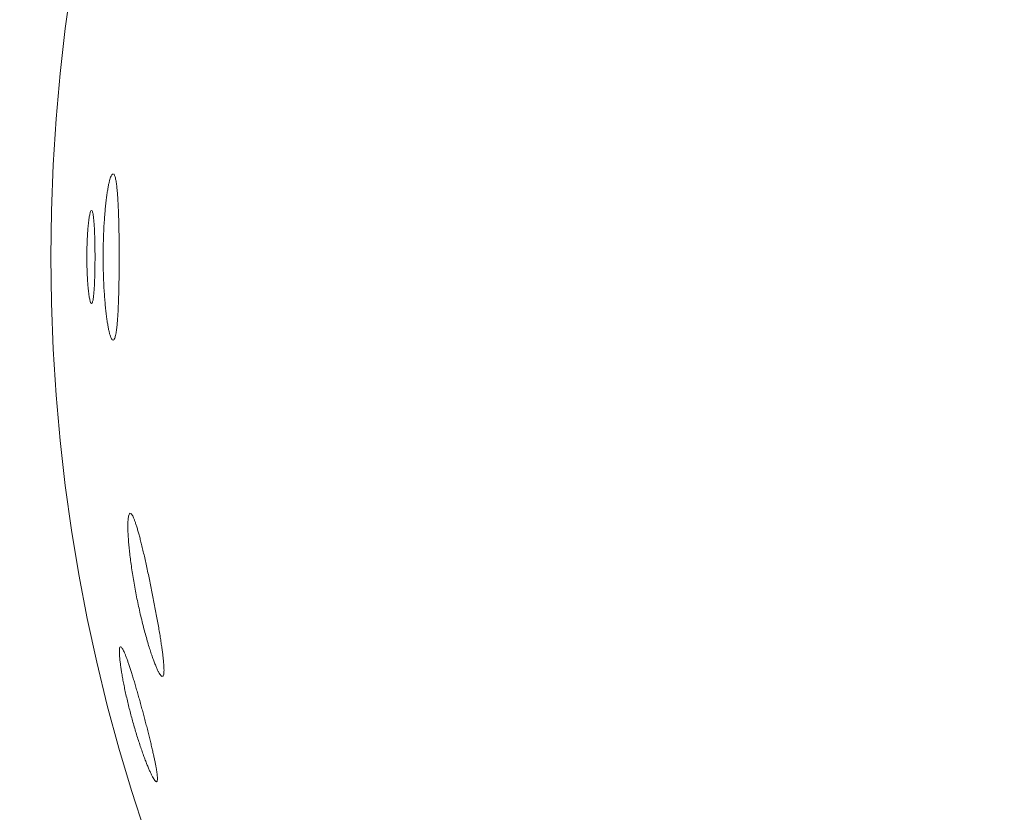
# Model space of a CAD drawing. Header units: inches. Extents: x 382808 to 408593, y -18409 to -9482.
# Tile 324 of 438: x 405142.8 to 405144.28, y -17218.38 to -17217.19. Entities that reach past the tile are written whole.
import ezdxf

# ---------------------------------------------------------------- set-up
doc = ezdxf.new("R2010")
doc.units = ezdxf.units.IN
doc.header["$LTSCALE"] = 2
doc.header["$MEASUREMENT"] = 0
doc.layers.add('!!!LOZAMET_Nr_pióra__9', color=220, linetype='CONTINUOUS', lineweight=0)

msp = doc.modelspace()

# ---------------------------------------------------------------- linework, layer by layer
at = {"layer": '!!!LOZAMET_Nr_pióra__9', "color": 7, "linetype": 'Continuous', "lineweight": 0}
for p, q in [((405142.9389, -17217.4258), (405142.9383, -17217.4275)), ((405142.9395, -17217.4244), (405142.9389, -17217.4258)), ((405142.9401, -17217.4231), (405142.9395, -17217.4244)), ((405142.9407, -17217.4222), (405142.9401, -17217.4231)), ((405142.9415, -17217.4212), (405142.9407, -17217.4222)), ((405142.9426, -17217.4207), (405142.9415, -17217.4212)), ((405142.9441, -17217.4219), (405142.9435, -17217.4211)), ((405142.9448, -17217.4231), (405142.9441, -17217.4219)), ((405142.9452, -17217.4242), (405142.9448, -17217.4231)), ((405142.9456, -17217.4255), (405142.9452, -17217.4242)), ((405142.946, -17217.4269), (405142.9456, -17217.4255)), ((405142.9354, -17217.4399), (405142.9351, -17217.4414)), ((405142.9356, -17217.4384), (405142.9354, -17217.4399)), ((405142.9359, -17217.4369), (405142.9356, -17217.4384)), ((405142.9362, -17217.4355), (405142.9359, -17217.4369)), ((405142.9365, -17217.4342), (405142.9362, -17217.4355)), ((405142.9368, -17217.4329), (405142.9365, -17217.4342)), ((405142.9371, -17217.4317), (405142.9368, -17217.4329)), ((405142.9374, -17217.4306), (405142.9371, -17217.4317)), ((405142.9377, -17217.4295), (405142.9374, -17217.4306)), ((405142.9383, -17217.4275), (405142.9377, -17217.4295)), ((405142.9464, -17217.4286), (405142.946, -17217.4269)), ((405142.9468, -17217.4304), (405142.9464, -17217.4286)), ((405142.947, -17217.4315), (405142.9468, -17217.4304)), ((405142.9471, -17217.4325), (405142.947, -17217.4315)), ((405142.9473, -17217.4336), (405142.9471, -17217.4325)), ((405142.9475, -17217.4348), (405142.9473, -17217.4336)), ((405142.9477, -17217.436), (405142.9475, -17217.4348)), ((405142.9478, -17217.4372), (405142.9477, -17217.436)), ((405142.948, -17217.4385), (405142.9478, -17217.4372)), ((405142.9481, -17217.4398), (405142.948, -17217.4385)), ((405142.9483, -17217.4412), (405142.9481, -17217.4398)), ((405142.9329, -17217.4555), (405142.9326, -17217.4574)), ((405142.9331, -17217.4536), (405142.9329, -17217.4555)), ((405142.9334, -17217.4517), (405142.9331, -17217.4536)), ((405142.9337, -17217.4499), (405142.9334, -17217.4517)), ((405142.9339, -17217.4481), (405142.9337, -17217.4499)), ((405142.9342, -17217.4464), (405142.9339, -17217.4481)), ((405142.9345, -17217.4447), (405142.9342, -17217.4464)), ((405142.9348, -17217.443), (405142.9345, -17217.4447)), ((405142.9351, -17217.4414), (405142.9348, -17217.443)), ((405142.9484, -17217.4426), (405142.9483, -17217.4412)), ((405142.9486, -17217.4441), (405142.9484, -17217.4426)), ((405142.9487, -17217.4456), (405142.9486, -17217.4441)), ((405142.9489, -17217.4471), (405142.9487, -17217.4456)), ((405142.949, -17217.4487), (405142.9489, -17217.4471)), ((405142.9491, -17217.4503), (405142.949, -17217.4487)), ((405142.9493, -17217.4519), (405142.9491, -17217.4503)), ((405142.9494, -17217.4536), (405142.9493, -17217.4519)), ((405142.9495, -17217.4553), (405142.9494, -17217.4536)), ((405142.9496, -17217.457), (405142.9495, -17217.4553)), ((405142.9311, -17217.4704), (405142.9309, -17217.4727)), ((405142.9314, -17217.4681), (405142.9311, -17217.4704)), ((405142.9316, -17217.4658), (405142.9314, -17217.4681)), ((405142.9319, -17217.4636), (405142.9316, -17217.4658)), ((405142.9321, -17217.4615), (405142.9319, -17217.4636)), ((405142.9324, -17217.4594), (405142.9321, -17217.4615)), ((405142.9326, -17217.4574), (405142.9324, -17217.4594)), ((405142.9497, -17217.4588), (405142.9496, -17217.457)), ((405142.9498, -17217.4606), (405142.9497, -17217.4588)), ((405142.9499, -17217.4624), (405142.9498, -17217.4606)), ((405142.95, -17217.4643), (405142.9499, -17217.4624)), ((405142.9501, -17217.4663), (405142.95, -17217.4643)), ((405142.9502, -17217.4683), (405142.9501, -17217.4663)), ((405142.9503, -17217.4703), (405142.9502, -17217.4683)), ((405142.9504, -17217.4724), (405142.9503, -17217.4703)), ((405142.9069, -17217.4855), (405142.9066, -17217.4872)), ((405142.9072, -17217.4839), (405142.9069, -17217.4855)), ((405142.9075, -17217.4824), (405142.9072, -17217.4839)), ((405142.9078, -17217.481), (405142.9075, -17217.4824)), ((405142.9081, -17217.4799), (405142.9078, -17217.481)), ((405142.9084, -17217.4788), (405142.9081, -17217.4799)), ((405142.9088, -17217.4776), (405142.9084, -17217.4788)), ((405142.9094, -17217.4764), (405142.9088, -17217.4776)), ((405142.9103, -17217.4757), (405142.9094, -17217.4764)), ((405142.9111, -17217.4764), (405142.9104, -17217.4757)), ((405142.9116, -17217.4775), (405142.9111, -17217.4764)), ((405142.9119, -17217.4786), (405142.9116, -17217.4775)), ((405142.9123, -17217.48), (405142.9119, -17217.4786)), ((405142.9125, -17217.481), (405142.9123, -17217.48)), ((405142.9127, -17217.4822), (405142.9125, -17217.481)), ((405142.9129, -17217.4835), (405142.9127, -17217.4822)), ((405142.9131, -17217.4849), (405142.9129, -17217.4835)), ((405142.9133, -17217.4864), (405142.9131, -17217.4849)), ((405142.9298, -17217.4853), (405142.9296, -17217.4879)), ((405142.93, -17217.4827), (405142.9298, -17217.4853)), ((405142.9303, -17217.4801), (405142.93, -17217.4827)), ((405142.9305, -17217.4776), (405142.9303, -17217.4801)), ((405142.9307, -17217.4752), (405142.9305, -17217.4776)), ((405142.9309, -17217.4727), (405142.9307, -17217.4752)), ((405142.9505, -17217.4746), (405142.9504, -17217.4724)), ((405142.9506, -17217.4768), (405142.9505, -17217.4746)), ((405142.9507, -17217.479), (405142.9506, -17217.4768)), ((405142.9508, -17217.4812), (405142.9507, -17217.479)), ((405142.9508, -17217.4835), (405142.9508, -17217.4812)), ((405142.9509, -17217.4859), (405142.9508, -17217.4835)), ((405142.9051, -17217.4996), (405142.905, -17217.5008)), ((405142.9053, -17217.4984), (405142.9051, -17217.4996)), ((405142.9054, -17217.4973), (405142.9053, -17217.4984)), ((405142.9055, -17217.4962), (405142.9054, -17217.4973)), ((405142.9056, -17217.4951), (405142.9055, -17217.4962)), ((405142.9057, -17217.494), (405142.9056, -17217.4951)), ((405142.9058, -17217.493), (405142.9057, -17217.494)), ((405142.906, -17217.492), (405142.9058, -17217.493)), ((405142.9061, -17217.491), (405142.906, -17217.492)), ((405142.9064, -17217.489), (405142.9061, -17217.491)), ((405142.9066, -17217.4872), (405142.9064, -17217.489)), ((405142.9134, -17217.488), (405142.9133, -17217.4864)), ((405142.9136, -17217.4897), (405142.9134, -17217.488)), ((405142.9138, -17217.4915), (405142.9136, -17217.4897)), ((405142.9139, -17217.4933), (405142.9138, -17217.4915)), ((405142.9141, -17217.4952), (405142.9139, -17217.4933)), ((405142.9142, -17217.4972), (405142.9141, -17217.4952)), ((405142.9143, -17217.4982), (405142.9142, -17217.4972)), ((405142.9143, -17217.4992), (405142.9143, -17217.4982)), ((405142.9144, -17217.5003), (405142.9143, -17217.4992)), ((405142.9145, -17217.5014), (405142.9144, -17217.5003)), ((405142.9289, -17217.4989), (405142.9288, -17217.5017)), ((405142.9291, -17217.4961), (405142.9289, -17217.4989)), ((405142.9293, -17217.4933), (405142.9291, -17217.4961)), ((405142.9295, -17217.4906), (405142.9293, -17217.4933)), ((405142.9296, -17217.4879), (405142.9295, -17217.4906)), ((405142.951, -17217.4882), (405142.9509, -17217.4859)), ((405142.951, -17217.4906), (405142.951, -17217.4882)), ((405142.9511, -17217.4931), (405142.951, -17217.4906)), ((405142.9512, -17217.4956), (405142.9511, -17217.4931)), ((405142.9512, -17217.4981), (405142.9512, -17217.4956)), ((405142.9513, -17217.5006), (405142.9512, -17217.4981)), ((405142.9041, -17217.5144), (405142.904, -17217.5159)), ((405142.9042, -17217.5115), (405142.9041, -17217.5129)), ((405142.9041, -17217.5129), (405142.9041, -17217.5144)), ((405142.9043, -17217.5101), (405142.9042, -17217.5115)), ((405142.9044, -17217.5087), (405142.9043, -17217.5101)), ((405142.9045, -17217.5073), (405142.9044, -17217.5087)), ((405142.9046, -17217.506), (405142.9045, -17217.5073)), ((405142.9047, -17217.5046), (405142.9046, -17217.506)), ((405142.9048, -17217.5033), (405142.9047, -17217.5046)), ((405142.9049, -17217.5021), (405142.9048, -17217.5033)), ((405142.905, -17217.5008), (405142.9049, -17217.5021)), ((405142.9145, -17217.5025), (405142.9145, -17217.5014)), ((405142.9146, -17217.5036), (405142.9145, -17217.5025)), ((405142.9146, -17217.5048), (405142.9146, -17217.5036)), ((405142.9147, -17217.506), (405142.9146, -17217.5048)), ((405142.9147, -17217.5072), (405142.9147, -17217.506)), ((405142.9148, -17217.5084), (405142.9147, -17217.5072)), ((405142.9148, -17217.5097), (405142.9148, -17217.5084)), ((405142.9149, -17217.5109), (405142.9148, -17217.5097)), ((405142.9149, -17217.5122), (405142.9149, -17217.5109)), ((405142.915, -17217.5135), (405142.9149, -17217.5122)), ((405142.915, -17217.5148), (405142.915, -17217.5135)), ((405142.9151, -17217.5161), (405142.915, -17217.5148)), ((405142.9283, -17217.5133), (405142.9282, -17217.5162)), ((405142.9284, -17217.5104), (405142.9283, -17217.5133)), ((405142.9285, -17217.5075), (405142.9284, -17217.5104)), ((405142.9287, -17217.5046), (405142.9285, -17217.5075)), ((405142.9288, -17217.5017), (405142.9287, -17217.5046)), ((405142.9513, -17217.5031), (405142.9513, -17217.5006)), ((405142.9514, -17217.5057), (405142.9513, -17217.5031)), ((405142.9514, -17217.5083), (405142.9514, -17217.5057)), ((405142.9515, -17217.5109), (405142.9514, -17217.5083)), ((405142.9515, -17217.5135), (405142.9515, -17217.5109)), ((405142.9515, -17217.5162), (405142.9515, -17217.5135)), ((405142.9035, -17217.5283), (405142.9034, -17217.5299)), ((405142.9034, -17217.5299), (405142.9034, -17217.5315)), ((405142.9036, -17217.5251), (405142.9035, -17217.5267)), ((405142.9035, -17217.5267), (405142.9035, -17217.5283)), ((405142.9037, -17217.522), (405142.9036, -17217.5235)), ((405142.9036, -17217.5235), (405142.9036, -17217.5251)), ((405142.9038, -17217.5204), (405142.9037, -17217.522)), ((405142.9039, -17217.5174), (405142.9038, -17217.5189)), ((405142.9038, -17217.5189), (405142.9038, -17217.5204)), ((405142.904, -17217.5159), (405142.9039, -17217.5174)), ((405142.9151, -17217.5175), (405142.9151, -17217.5161)), ((405142.9151, -17217.5188), (405142.9151, -17217.5175)), ((405142.9152, -17217.5202), (405142.9151, -17217.5188)), ((405142.9152, -17217.5216), (405142.9152, -17217.5202)), ((405142.9152, -17217.523), (405142.9152, -17217.5216)), ((405142.9153, -17217.5244), (405142.9152, -17217.523)), ((405142.9153, -17217.5258), (405142.9153, -17217.5244)), ((405142.9153, -17217.5272), (405142.9153, -17217.5258)), ((405142.9153, -17217.5286), (405142.9153, -17217.5272)), ((405142.9154, -17217.53), (405142.9153, -17217.5286)), ((405142.9279, -17217.5281), (405142.9278, -17217.531)), ((405142.928, -17217.5221), (405142.9279, -17217.5251)), ((405142.9279, -17217.5251), (405142.9279, -17217.5281)), ((405142.9281, -17217.5192), (405142.928, -17217.5221)), ((405142.9282, -17217.5162), (405142.9281, -17217.5192)), ((405142.9516, -17217.5188), (405142.9515, -17217.5162)), ((405142.9516, -17217.5215), (405142.9516, -17217.5188)), ((405142.9516, -17217.5242), (405142.9516, -17217.5215)), ((405142.9516, -17217.5268), (405142.9516, -17217.5242)), ((405142.9517, -17217.5295), (405142.9516, -17217.5268)), ((405142.9517, -17217.5322), (405142.9517, -17217.5295)), ((405142.9033, -17217.5394), (405142.9032, -17217.541)), ((405142.9032, -17217.541), (405142.9032, -17217.5426)), ((405142.9032, -17217.5426), (405142.9032, -17217.5442)), ((405142.9032, -17217.5442), (405142.9032, -17217.5457)), ((405142.9034, -17217.533), (405142.9033, -17217.5346)), ((405142.9033, -17217.5346), (405142.9033, -17217.5362)), ((405142.9033, -17217.5362), (405142.9033, -17217.5378)), ((405142.9033, -17217.5378), (405142.9033, -17217.5394)), ((405142.9034, -17217.5315), (405142.9034, -17217.533)), ((405142.9154, -17217.5315), (405142.9154, -17217.53)), ((405142.9154, -17217.5329), (405142.9154, -17217.5315)), ((405142.9154, -17217.5343), (405142.9154, -17217.5329)), ((405142.9154, -17217.5357), (405142.9154, -17217.5343)), ((405142.9154, -17217.5372), (405142.9154, -17217.5357)), ((405142.9154, -17217.5386), (405142.9154, -17217.5372)), ((405142.9155, -17217.54), (405142.9154, -17217.5386)), ((405142.9155, -17217.5414), (405142.9155, -17217.54)), ((405142.9155, -17217.5428), (405142.9155, -17217.5414)), ((405142.9155, -17217.5443), (405142.9155, -17217.5428)), ((405142.9155, -17217.5456), (405142.9155, -17217.5443)), ((405142.9278, -17217.534), (405142.9277, -17217.5369)), ((405142.9277, -17217.5369), (405142.9277, -17217.5399)), ((405142.9277, -17217.5399), (405142.9277, -17217.5428)), ((405142.9277, -17217.5428), (405142.9277, -17217.5457)), ((405142.9278, -17217.531), (405142.9278, -17217.534)), ((405142.9517, -17217.5349), (405142.9517, -17217.5322)), ((405142.9517, -17217.5375), (405142.9517, -17217.5349)), ((405142.9517, -17217.5402), (405142.9517, -17217.5375)), ((405142.9517, -17217.5428), (405142.9517, -17217.5402)), ((405142.9517, -17217.5454), (405142.9517, -17217.5428)), ((405142.9032, -17217.5457), (405142.9032, -17217.5473)), ((405142.9032, -17217.5473), (405142.9032, -17217.5489)), ((405142.9032, -17217.5489), (405142.9032, -17217.5504)), ((405142.9032, -17217.5504), (405142.9033, -17217.552)), ((405142.9033, -17217.552), (405142.9033, -17217.5536)), ((405142.9033, -17217.5536), (405142.9033, -17217.5552)), ((405142.9033, -17217.5552), (405142.9033, -17217.5568)), ((405142.9033, -17217.5568), (405142.9034, -17217.5584)), ((405142.9034, -17217.5584), (405142.9034, -17217.56)), ((405142.9154, -17217.5527), (405142.9155, -17217.5513)), ((405142.9154, -17217.5541), (405142.9154, -17217.5527)), ((405142.9154, -17217.5555), (405142.9154, -17217.5541)), ((405142.9154, -17217.557), (405142.9154, -17217.5555)), ((405142.9154, -17217.5584), (405142.9154, -17217.557)), ((405142.9154, -17217.5598), (405142.9154, -17217.5584)), ((405142.9155, -17217.547), (405142.9155, -17217.5456)), ((405142.9155, -17217.5484), (405142.9155, -17217.547)), ((405142.9155, -17217.5498), (405142.9155, -17217.5484)), ((405142.9155, -17217.5513), (405142.9155, -17217.5498)), ((405142.9277, -17217.5457), (405142.9277, -17217.5486)), ((405142.9277, -17217.5486), (405142.9277, -17217.5516)), ((405142.9277, -17217.5516), (405142.9277, -17217.5545)), ((405142.9277, -17217.5545), (405142.9278, -17217.5575)), ((405142.9278, -17217.5575), (405142.9278, -17217.5604)), ((405142.9517, -17217.5481), (405142.9517, -17217.5454)), ((405142.9517, -17217.5507), (405142.9517, -17217.5481)), ((405142.9517, -17217.5533), (405142.9517, -17217.5507)), ((405142.9517, -17217.556), (405142.9517, -17217.5533)), ((405142.9517, -17217.5587), (405142.9517, -17217.556)), ((405142.9517, -17217.5613), (405142.9517, -17217.5587)), ((405142.9034, -17217.56), (405142.9034, -17217.5616)), ((405142.9034, -17217.5616), (405142.9035, -17217.5632)), ((405142.9035, -17217.5632), (405142.9035, -17217.5648)), ((405142.9035, -17217.5648), (405142.9036, -17217.5664)), ((405142.9036, -17217.5664), (405142.9036, -17217.5679)), ((405142.9036, -17217.5679), (405142.9037, -17217.5695)), ((405142.9037, -17217.5695), (405142.9038, -17217.571)), ((405142.9038, -17217.571), (405142.9038, -17217.5726)), ((405142.9038, -17217.5726), (405142.9039, -17217.5741)), ((405142.9039, -17217.5741), (405142.904, -17217.5756)), ((405142.9151, -17217.5725), (405142.9152, -17217.5711)), ((405142.9151, -17217.5738), (405142.9151, -17217.5725)), ((405142.9151, -17217.5752), (405142.9151, -17217.5738)), ((405142.9152, -17217.5683), (405142.9153, -17217.5669)), ((405142.9152, -17217.5697), (405142.9152, -17217.5683)), ((405142.9152, -17217.5711), (405142.9152, -17217.5697)), ((405142.9153, -17217.5627), (405142.9154, -17217.5612)), ((405142.9153, -17217.5641), (405142.9153, -17217.5627)), ((405142.9153, -17217.5655), (405142.9153, -17217.5641)), ((405142.9153, -17217.5669), (405142.9153, -17217.5655)), ((405142.9154, -17217.5612), (405142.9154, -17217.5598)), ((405142.9278, -17217.5604), (405142.9279, -17217.5634)), ((405142.9279, -17217.5634), (405142.9279, -17217.5664)), ((405142.9279, -17217.5664), (405142.928, -17217.5693)), ((405142.928, -17217.5693), (405142.9281, -17217.5723)), ((405142.9281, -17217.5723), (405142.9282, -17217.5752)), ((405142.9515, -17217.5747), (405142.9516, -17217.572)), ((405142.9516, -17217.564), (405142.9517, -17217.5613)), ((405142.9516, -17217.5667), (405142.9516, -17217.564)), ((405142.9516, -17217.5693), (405142.9516, -17217.5667)), ((405142.9516, -17217.572), (405142.9516, -17217.5693)), ((405142.904, -17217.5756), (405142.9041, -17217.5771)), ((405142.9041, -17217.5771), (405142.9041, -17217.5785)), ((405142.9041, -17217.5785), (405142.9042, -17217.58)), ((405142.9042, -17217.58), (405142.9043, -17217.5814)), ((405142.9043, -17217.5814), (405142.9044, -17217.5828)), ((405142.9044, -17217.5828), (405142.9045, -17217.5842)), ((405142.9045, -17217.5842), (405142.9046, -17217.5855)), ((405142.9046, -17217.5855), (405142.9047, -17217.5868)), ((405142.9047, -17217.5868), (405142.9048, -17217.5881)), ((405142.9048, -17217.5881), (405142.9049, -17217.5894)), ((405142.9145, -17217.5888), (405142.9146, -17217.5877)), ((405142.9145, -17217.5899), (405142.9145, -17217.5888)), ((405142.9146, -17217.5865), (405142.9147, -17217.5853)), ((405142.9146, -17217.5877), (405142.9146, -17217.5865)), ((405142.9147, -17217.5841), (405142.9148, -17217.5829)), ((405142.9147, -17217.5853), (405142.9147, -17217.5841)), ((405142.9148, -17217.5816), (405142.9149, -17217.5804)), ((405142.9148, -17217.5829), (405142.9148, -17217.5816)), ((405142.9149, -17217.5791), (405142.915, -17217.5778)), ((405142.9149, -17217.5804), (405142.9149, -17217.5791)), ((405142.915, -17217.5765), (405142.9151, -17217.5752)), ((405142.915, -17217.5778), (405142.915, -17217.5765)), ((405142.9282, -17217.5752), (405142.9283, -17217.5782)), ((405142.9283, -17217.5782), (405142.9284, -17217.5811)), ((405142.9284, -17217.5811), (405142.9285, -17217.584)), ((405142.9285, -17217.584), (405142.9287, -17217.5869)), ((405142.9287, -17217.5869), (405142.9288, -17217.5897)), ((405142.9513, -17217.5877), (405142.9514, -17217.5852)), ((405142.9513, -17217.5903), (405142.9513, -17217.5877)), ((405142.9514, -17217.5826), (405142.9515, -17217.5799)), ((405142.9514, -17217.5852), (405142.9514, -17217.5826)), ((405142.9515, -17217.5773), (405142.9515, -17217.5747)), ((405142.9515, -17217.5799), (405142.9515, -17217.5773)), ((405142.9049, -17217.5894), (405142.905, -17217.5906)), ((405142.905, -17217.5906), (405142.9051, -17217.5918)), ((405142.9051, -17217.5918), (405142.9053, -17217.593)), ((405142.9053, -17217.593), (405142.9054, -17217.5942)), ((405142.9054, -17217.5942), (405142.9055, -17217.5953)), ((405142.9055, -17217.5953), (405142.9056, -17217.5964)), ((405142.9056, -17217.5964), (405142.9057, -17217.5974)), ((405142.9057, -17217.5974), (405142.9058, -17217.5985)), ((405142.9058, -17217.5985), (405142.906, -17217.5995)), ((405142.906, -17217.5995), (405142.9061, -17217.6005)), ((405142.9061, -17217.6005), (405142.9064, -17217.6024)), ((405142.9064, -17217.6024), (405142.9066, -17217.6043)), ((405142.9133, -17217.605), (405142.9134, -17217.6034)), ((405142.9134, -17217.6034), (405142.9136, -17217.6017)), ((405142.9136, -17217.6017), (405142.9138, -17217.5999)), ((405142.9138, -17217.5999), (405142.9139, -17217.5981)), ((405142.9139, -17217.5981), (405142.9141, -17217.5962)), ((405142.9141, -17217.5962), (405142.9142, -17217.5942)), ((405142.9142, -17217.5942), (405142.9143, -17217.5932)), ((405142.9143, -17217.5921), (405142.9144, -17217.591)), ((405142.9143, -17217.5932), (405142.9143, -17217.5921)), ((405142.9144, -17217.591), (405142.9145, -17217.5899)), ((405142.9288, -17217.5897), (405142.9289, -17217.5925)), ((405142.9289, -17217.5925), (405142.9291, -17217.5953)), ((405142.9291, -17217.5953), (405142.9293, -17217.5981)), ((405142.9293, -17217.5981), (405142.9295, -17217.6008)), ((405142.9295, -17217.6008), (405142.9296, -17217.6035)), ((405142.9296, -17217.6035), (405142.9298, -17217.6062)), ((405142.9509, -17217.605), (405142.951, -17217.6027)), ((405142.951, -17217.6027), (405142.9511, -17217.6003)), ((405142.9511, -17217.5978), (405142.9512, -17217.5953)), ((405142.9511, -17217.6003), (405142.9511, -17217.5978)), ((405142.9512, -17217.5928), (405142.9513, -17217.5903)), ((405142.9512, -17217.5953), (405142.9512, -17217.5928)), ((405142.9066, -17217.6043), (405142.9069, -17217.606)), ((405142.9069, -17217.606), (405142.9072, -17217.6076)), ((405142.9072, -17217.6076), (405142.9075, -17217.6091)), ((405142.9075, -17217.6091), (405142.9078, -17217.6104)), ((405142.9078, -17217.6104), (405142.9081, -17217.6116)), ((405142.9081, -17217.6116), (405142.9084, -17217.6126)), ((405142.9084, -17217.6126), (405142.9088, -17217.6139)), ((405142.9088, -17217.6139), (405142.9093, -17217.6148)), ((405142.9093, -17217.6148), (405142.91, -17217.6157)), ((405142.9103, -17217.6157), (405142.9111, -17217.615)), ((405142.9111, -17217.615), (405142.9116, -17217.6139)), ((405142.9116, -17217.6139), (405142.9119, -17217.6128)), ((405142.9119, -17217.6128), (405142.9123, -17217.6114)), ((405142.9123, -17217.6114), (405142.9125, -17217.6104)), ((405142.9125, -17217.6104), (405142.9127, -17217.6092)), ((405142.9127, -17217.6092), (405142.9129, -17217.6079)), ((405142.9129, -17217.6079), (405142.9131, -17217.6065)), ((405142.9131, -17217.6065), (405142.9133, -17217.605)), ((405142.9298, -17217.6062), (405142.93, -17217.6088)), ((405142.93, -17217.6088), (405142.9302, -17217.6113)), ((405142.9302, -17217.6113), (405142.9305, -17217.6138)), ((405142.9305, -17217.6138), (405142.9307, -17217.6163)), ((405142.9307, -17217.6163), (405142.9309, -17217.6187)), ((405142.9309, -17217.6187), (405142.9311, -17217.6211)), ((405142.9503, -17217.6206), (405142.9504, -17217.6185)), ((405142.9504, -17217.6185), (405142.9505, -17217.6164)), ((405142.9505, -17217.6164), (405142.9506, -17217.6142)), ((405142.9506, -17217.6142), (405142.9507, -17217.612)), ((405142.9507, -17217.612), (405142.9508, -17217.6097)), ((405142.9508, -17217.6074), (405142.9509, -17217.605)), ((405142.9508, -17217.6097), (405142.9508, -17217.6074)), ((405142.9311, -17217.6211), (405142.9314, -17217.6234)), ((405142.9314, -17217.6234), (405142.9316, -17217.6256)), ((405142.9316, -17217.6256), (405142.9319, -17217.6278)), ((405142.9319, -17217.6278), (405142.9321, -17217.6299)), ((405142.9321, -17217.6299), (405142.9324, -17217.632)), ((405142.9324, -17217.632), (405142.9326, -17217.634)), ((405142.9496, -17217.634), (405142.9497, -17217.6322)), ((405142.9497, -17217.6322), (405142.9499, -17217.6304)), ((405142.9499, -17217.6304), (405142.95, -17217.6286)), ((405142.95, -17217.6286), (405142.9501, -17217.6267)), ((405142.9501, -17217.6267), (405142.9502, -17217.6247)), ((405142.9502, -17217.6247), (405142.9503, -17217.6227)), ((405142.9503, -17217.6227), (405142.9503, -17217.6206)), ((405142.9326, -17217.634), (405142.9329, -17217.636)), ((405142.9329, -17217.636), (405142.9331, -17217.6379)), ((405142.9331, -17217.6379), (405142.9334, -17217.6397)), ((405142.9334, -17217.6397), (405142.9337, -17217.6416)), ((405142.9337, -17217.6416), (405142.9339, -17217.6434)), ((405142.9339, -17217.6434), (405142.9342, -17217.6451)), ((405142.9342, -17217.6451), (405142.9345, -17217.6468)), ((405142.9345, -17217.6468), (405142.9348, -17217.6484)), ((405142.9485, -17217.6485), (405142.9486, -17217.647)), ((405142.9486, -17217.647), (405142.9488, -17217.6455)), ((405142.9488, -17217.6455), (405142.9489, -17217.644)), ((405142.9489, -17217.644), (405142.949, -17217.6424)), ((405142.949, -17217.6424), (405142.9492, -17217.6408)), ((405142.9492, -17217.6408), (405142.9493, -17217.6391)), ((405142.9493, -17217.6391), (405142.9494, -17217.6375)), ((405142.9494, -17217.6375), (405142.9495, -17217.6358)), ((405142.9495, -17217.6358), (405142.9496, -17217.634)), ((405142.9348, -17217.6484), (405142.9351, -17217.65)), ((405142.9351, -17217.65), (405142.9354, -17217.6516)), ((405142.9354, -17217.6516), (405142.9356, -17217.6531)), ((405142.9356, -17217.6531), (405142.9359, -17217.6545)), ((405142.9359, -17217.6545), (405142.9362, -17217.6559)), ((405142.9362, -17217.6559), (405142.9365, -17217.6572)), ((405142.9365, -17217.6572), (405142.9368, -17217.6585)), ((405142.9368, -17217.6585), (405142.9371, -17217.6597)), ((405142.9371, -17217.6597), (405142.9374, -17217.6609)), ((405142.9374, -17217.6609), (405142.9377, -17217.662)), ((405142.9377, -17217.662), (405142.938, -17217.663)), ((405142.938, -17217.663), (405142.9386, -17217.6648)), ((405142.9463, -17217.6635), (405142.9466, -17217.6618)), ((405142.9466, -17217.6618), (405142.947, -17217.6598)), ((405142.947, -17217.6598), (405142.9472, -17217.6587)), ((405142.9472, -17217.6587), (405142.9474, -17217.6576)), ((405142.9474, -17217.6576), (405142.9475, -17217.6564)), ((405142.9475, -17217.6564), (405142.9477, -17217.6552)), ((405142.9477, -17217.6552), (405142.9479, -17217.6539)), ((405142.9479, -17217.6539), (405142.948, -17217.6526)), ((405142.948, -17217.6526), (405142.9482, -17217.6513)), ((405142.9482, -17217.6513), (405142.9483, -17217.6499)), ((405142.9483, -17217.6499), (405142.9485, -17217.6485)), ((405142.9386, -17217.6648), (405142.9392, -17217.6664)), ((405142.9392, -17217.6664), (405142.9398, -17217.6677)), ((405142.9398, -17217.6677), (405142.9404, -17217.6688)), ((405142.9404, -17217.6688), (405142.941, -17217.6697)), ((405142.941, -17217.6697), (405142.9418, -17217.6705)), ((405142.9426, -17217.6707), (405142.9437, -17217.6701)), ((405142.9437, -17217.6701), (405142.9444, -17217.6691)), ((405142.9444, -17217.6691), (405142.945, -17217.6677)), ((405142.945, -17217.6677), (405142.9455, -17217.6665)), ((405142.9455, -17217.6665), (405142.9459, -17217.6651)), ((405142.9459, -17217.6651), (405142.9463, -17217.6635)), ((405142.965, -17217.9425), (405142.9649, -17217.9437)), ((405142.9649, -17217.9437), (405142.9649, -17217.945)), ((405142.9651, -17217.9413), (405142.965, -17217.9425)), ((405142.9653, -17217.9381), (405142.9651, -17217.9402)), ((405142.9651, -17217.9402), (405142.9651, -17217.9413)), ((405142.9656, -17217.9363), (405142.9653, -17217.9381)), ((405142.9659, -17217.9348), (405142.9656, -17217.9363)), ((405142.9662, -17217.9335), (405142.9659, -17217.9348)), ((405142.9666, -17217.9324), (405142.9662, -17217.9335)), ((405142.9672, -17217.9313), (405142.9666, -17217.9324)), ((405142.9682, -17217.9306), (405142.9672, -17217.9313)), ((405142.9699, -17217.9315), (405142.9691, -17217.9308)), ((405142.9708, -17217.9326), (405142.9699, -17217.9315)), ((405142.9714, -17217.9335), (405142.9708, -17217.9326)), ((405142.9721, -17217.9347), (405142.9714, -17217.9335)), ((405142.9728, -17217.936), (405142.9721, -17217.9347)), ((405142.9735, -17217.9376), (405142.9728, -17217.936)), ((405142.9742, -17217.9394), (405142.9735, -17217.9376)), ((405142.9746, -17217.9403), (405142.9742, -17217.9394)), ((405142.9749, -17217.9413), (405142.9746, -17217.9403)), ((405142.9753, -17217.9424), (405142.9749, -17217.9413)), ((405142.9757, -17217.9435), (405142.9753, -17217.9424)), ((405142.9761, -17217.9446), (405142.9757, -17217.9435)), ((405142.9649, -17217.945), (405142.9648, -17217.9464)), ((405142.9648, -17217.9464), (405142.9648, -17217.9478)), ((405142.9648, -17217.9478), (405142.9648, -17217.9493)), ((405142.9648, -17217.9493), (405142.9648, -17217.9508)), ((405142.9648, -17217.9508), (405142.9648, -17217.9524)), ((405142.9648, -17217.9524), (405142.9649, -17217.954)), ((405142.9649, -17217.954), (405142.9649, -17217.9557)), ((405142.9649, -17217.9557), (405142.965, -17217.9574)), ((405142.965, -17217.9574), (405142.965, -17217.9592)), ((405142.9765, -17217.9458), (405142.9761, -17217.9446)), ((405142.9769, -17217.947), (405142.9765, -17217.9458)), ((405142.9774, -17217.9483), (405142.9769, -17217.947)), ((405142.9778, -17217.9496), (405142.9774, -17217.9483)), ((405142.9782, -17217.951), (405142.9778, -17217.9496)), ((405142.9786, -17217.9524), (405142.9782, -17217.951)), ((405142.9791, -17217.9538), (405142.9786, -17217.9524)), ((405142.9795, -17217.9553), (405142.9791, -17217.9538)), ((405142.9799, -17217.9568), (405142.9795, -17217.9553)), ((405142.9804, -17217.9584), (405142.9799, -17217.9568)), ((405142.9808, -17217.9599), (405142.9804, -17217.9584)), ((405142.965, -17217.9592), (405142.9651, -17217.961)), ((405142.9651, -17217.961), (405142.9652, -17217.9628)), ((405142.9652, -17217.9628), (405142.9653, -17217.9647)), ((405142.9653, -17217.9647), (405142.9654, -17217.9666)), ((405142.9654, -17217.9666), (405142.9656, -17217.9686)), ((405142.9656, -17217.9686), (405142.9657, -17217.9706)), ((405142.9657, -17217.9706), (405142.9659, -17217.9727)), ((405142.9659, -17217.9727), (405142.966, -17217.9748)), ((405142.9813, -17217.9616), (405142.9808, -17217.9599)), ((405142.9817, -17217.9632), (405142.9813, -17217.9616)), ((405142.9822, -17217.9649), (405142.9817, -17217.9632)), ((405142.9826, -17217.9666), (405142.9822, -17217.9649)), ((405142.9831, -17217.9683), (405142.9826, -17217.9666)), ((405142.9835, -17217.9701), (405142.9831, -17217.9683)), ((405142.984, -17217.972), (405142.9835, -17217.9701)), ((405142.9845, -17217.9739), (405142.984, -17217.972)), ((405142.966, -17217.9748), (405142.9662, -17217.977)), ((405142.9662, -17217.977), (405142.9664, -17217.9793)), ((405142.9664, -17217.9793), (405142.9666, -17217.9816)), ((405142.9666, -17217.9816), (405142.9669, -17217.9839)), ((405142.9669, -17217.9839), (405142.9671, -17217.9863)), ((405142.9671, -17217.9863), (405142.9674, -17217.9888)), ((405142.985, -17217.9758), (405142.9845, -17217.9739)), ((405142.9855, -17217.9778), (405142.985, -17217.9758)), ((405142.986, -17217.9798), (405142.9855, -17217.9778)), ((405142.9865, -17217.9819), (405142.986, -17217.9798)), ((405142.987, -17217.984), (405142.9865, -17217.9819)), ((405142.9875, -17217.9862), (405142.987, -17217.984)), ((405142.988, -17217.9884), (405142.9875, -17217.9862)), ((405142.9885, -17217.9906), (405142.988, -17217.9884)), ((405142.9674, -17217.9888), (405142.9677, -17217.9913)), ((405142.9677, -17217.9913), (405142.968, -17217.9938)), ((405142.968, -17217.9938), (405142.9683, -17217.9964)), ((405142.9683, -17217.9964), (405142.9686, -17217.9991)), ((405142.9686, -17217.9991), (405142.9689, -17218.0017)), ((405142.9689, -17218.0017), (405142.9693, -17218.0045)), ((405142.9891, -17217.9929), (405142.9885, -17217.9906)), ((405142.9896, -17217.9952), (405142.9891, -17217.9929)), ((405142.9901, -17217.9976), (405142.9896, -17217.9952)), ((405142.9907, -17217.9999), (405142.9901, -17217.9976)), ((405142.9912, -17218.0024), (405142.9907, -17217.9999)), ((405142.9917, -17218.0048), (405142.9912, -17218.0024)), ((405142.9693, -17218.0045), (405142.9697, -17218.0072)), ((405142.9697, -17218.0072), (405142.9701, -17218.01)), ((405142.9701, -17218.01), (405142.9705, -17218.0128)), ((405142.9705, -17218.0128), (405142.9709, -17218.0156)), ((405142.9709, -17218.0156), (405142.9713, -17218.0184)), ((405142.9923, -17218.0073), (405142.9917, -17218.0048)), ((405142.9928, -17218.0097), (405142.9923, -17218.0073)), ((405142.9934, -17218.0123), (405142.9928, -17218.0097)), ((405142.9939, -17218.0148), (405142.9934, -17218.0123)), ((405142.9945, -17218.0174), (405142.9939, -17218.0148)), ((405142.995, -17218.0199), (405142.9945, -17218.0174)), ((405142.9713, -17218.0184), (405142.9718, -17218.0213)), ((405142.9718, -17218.0213), (405142.9722, -17218.0242)), ((405142.9722, -17218.0242), (405142.9727, -17218.0271)), ((405142.9727, -17218.0271), (405142.9732, -17218.03)), ((405142.9732, -17218.03), (405142.9737, -17218.0329)), ((405142.9737, -17218.0329), (405142.9742, -17218.0359)), ((405142.9956, -17218.0225), (405142.995, -17218.0199)), ((405142.9961, -17218.0251), (405142.9956, -17218.0225)), ((405142.9967, -17218.0277), (405142.9961, -17218.0251)), ((405142.9972, -17218.0303), (405142.9967, -17218.0277)), ((405142.9978, -17218.0329), (405142.9972, -17218.0303)), ((405142.9983, -17218.0356), (405142.9978, -17218.0329)), ((405142.9742, -17218.0359), (405142.9747, -17218.0388)), ((405142.9747, -17218.0388), (405142.9752, -17218.0417)), ((405142.9752, -17218.0417), (405142.9757, -17218.0446)), ((405142.9757, -17218.0446), (405142.9763, -17218.0475)), ((405142.9763, -17218.0475), (405142.9768, -17218.0504)), ((405142.9988, -17218.0382), (405142.9983, -17218.0356)), ((405142.9994, -17218.0408), (405142.9988, -17218.0382)), ((405142.9999, -17218.0434), (405142.9994, -17218.0408)), ((405143.0004, -17218.046), (405142.9999, -17218.0434)), ((405143.001, -17218.0486), (405143.0004, -17218.046)), ((405142.9768, -17218.0504), (405142.9774, -17218.0533)), ((405142.9774, -17218.0533), (405142.9779, -17218.0561)), ((405142.9779, -17218.0561), (405142.9785, -17218.059)), ((405142.9785, -17218.059), (405142.9791, -17218.0619)), ((405142.9791, -17218.0619), (405142.9797, -17218.0647)), ((405143.0015, -17218.0512), (405143.001, -17218.0486)), ((405143.002, -17218.0537), (405143.0015, -17218.0512)), ((405143.0025, -17218.0563), (405143.002, -17218.0537)), ((405143.003, -17218.0589), (405143.0025, -17218.0563)), ((405143.0035, -17218.0615), (405143.003, -17218.0589)), ((405143.004, -17218.0641), (405143.0035, -17218.0615)), ((405142.9797, -17218.0647), (405142.9803, -17218.0676)), ((405142.9803, -17218.0676), (405142.9809, -17218.0705)), ((405142.9809, -17218.0705), (405142.9816, -17218.0734)), ((405142.9816, -17218.0734), (405142.9822, -17218.0763)), ((405142.9822, -17218.0763), (405142.9829, -17218.0792)), ((405143.0045, -17218.0668), (405143.004, -17218.0641)), ((405143.005, -17218.0694), (405143.0045, -17218.0668)), ((405143.0055, -17218.072), (405143.005, -17218.0694)), ((405143.006, -17218.0746), (405143.0055, -17218.072)), ((405143.0065, -17218.0773), (405143.006, -17218.0746)), ((405143.007, -17218.0799), (405143.0065, -17218.0773)), ((405142.9829, -17218.0792), (405142.9835, -17218.0821)), ((405142.9835, -17218.0821), (405142.9842, -17218.085)), ((405142.9842, -17218.085), (405142.9849, -17218.0878)), ((405142.9849, -17218.0878), (405142.9856, -17218.0907)), ((405142.9856, -17218.0907), (405142.9862, -17218.0935)), ((405143.0075, -17218.0825), (405143.007, -17218.0799)), ((405143.008, -17218.0851), (405143.0075, -17218.0825)), ((405143.0084, -17218.0876), (405143.008, -17218.0851)), ((405143.0089, -17218.0902), (405143.0084, -17218.0876)), ((405143.0094, -17218.0927), (405143.0089, -17218.0902)), ((405142.9862, -17218.0935), (405142.9869, -17218.0963)), ((405142.9869, -17218.0963), (405142.9876, -17218.0991)), ((405142.9876, -17218.0991), (405142.9883, -17218.1018)), ((405142.9883, -17218.1018), (405142.989, -17218.1045)), ((405142.989, -17218.1045), (405142.9897, -17218.1072)), ((405143.0098, -17218.0952), (405143.0094, -17218.0927)), ((405143.0102, -17218.0977), (405143.0098, -17218.0952)), ((405143.0107, -17218.1002), (405143.0102, -17218.0977)), ((405143.0111, -17218.1026), (405143.0107, -17218.1002)), ((405143.0115, -17218.1051), (405143.0111, -17218.1026)), ((405143.0119, -17218.1074), (405143.0115, -17218.1051)), ((405142.9897, -17218.1072), (405142.9904, -17218.1098)), ((405142.9904, -17218.1098), (405142.9912, -17218.1124)), ((405142.9912, -17218.1124), (405142.9919, -17218.115)), ((405142.9919, -17218.115), (405142.9926, -17218.1175)), ((405142.9926, -17218.1175), (405142.9933, -17218.12)), ((405142.9933, -17218.12), (405142.994, -17218.1224)), ((405143.0123, -17218.1098), (405143.0119, -17218.1074)), ((405143.0127, -17218.1121), (405143.0123, -17218.1098)), ((405143.0131, -17218.1144), (405143.0127, -17218.1121)), ((405143.0134, -17218.1166), (405143.0131, -17218.1144)), ((405143.0138, -17218.1188), (405143.0134, -17218.1166)), ((405143.0141, -17218.121), (405143.0138, -17218.1188)), ((405143.0145, -17218.1231), (405143.0141, -17218.121)), ((405142.9523, -17218.1343), (405142.9521, -17218.1356)), ((405142.9521, -17218.1356), (405142.9521, -17218.1371)), ((405142.9524, -17218.1332), (405142.9523, -17218.1343)), ((405142.9528, -17218.132), (405142.9524, -17218.1332)), ((405142.9537, -17218.1311), (405142.9528, -17218.132)), ((405142.9551, -17218.1318), (405142.9542, -17218.1311)), ((405142.9559, -17218.1327), (405142.9551, -17218.1318)), ((405142.9565, -17218.1336), (405142.9559, -17218.1327)), ((405142.9571, -17218.1346), (405142.9565, -17218.1336)), ((405142.9578, -17218.1358), (405142.9571, -17218.1346)), ((405142.9585, -17218.1372), (405142.9578, -17218.1358)), ((405142.994, -17218.1224), (405142.9947, -17218.1248)), ((405142.9947, -17218.1248), (405142.9954, -17218.1271)), ((405142.9954, -17218.1271), (405142.996, -17218.1294)), ((405142.996, -17218.1294), (405142.9967, -17218.1316)), ((405142.9967, -17218.1316), (405142.9974, -17218.1337)), ((405142.9974, -17218.1337), (405142.9981, -17218.1358)), ((405142.9981, -17218.1358), (405142.9987, -17218.1379)), ((405143.0148, -17218.1252), (405143.0145, -17218.1231)), ((405143.0151, -17218.1272), (405143.0148, -17218.1252)), ((405143.0154, -17218.1292), (405143.0151, -17218.1272)), ((405143.0157, -17218.1312), (405143.0154, -17218.1292)), ((405143.016, -17218.1331), (405143.0157, -17218.1312)), ((405143.0162, -17218.1349), (405143.016, -17218.1331)), ((405143.0165, -17218.1367), (405143.0162, -17218.1349)), ((405142.9521, -17218.1371), (405142.952, -17218.1389)), ((405142.952, -17218.1389), (405142.9521, -17218.1408)), ((405142.9521, -17218.1408), (405142.9521, -17218.1418)), ((405142.9521, -17218.1418), (405142.9522, -17218.1429)), ((405142.9522, -17218.1429), (405142.9522, -17218.1441)), ((405142.9522, -17218.1441), (405142.9523, -17218.1453)), ((405142.9523, -17218.1453), (405142.9524, -17218.1465)), ((405142.9524, -17218.1465), (405142.9525, -17218.1478)), ((405142.9525, -17218.1478), (405142.9526, -17218.1492)), ((405142.9526, -17218.1492), (405142.9528, -17218.1505)), ((405142.9528, -17218.1505), (405142.9529, -17218.1519)), ((405142.9592, -17218.1387), (405142.9585, -17218.1372)), ((405142.9599, -17218.1405), (405142.9592, -17218.1387)), ((405142.9603, -17218.1414), (405142.9599, -17218.1405)), ((405142.9607, -17218.1423), (405142.9603, -17218.1414)), ((405142.9611, -17218.1433), (405142.9607, -17218.1423)), ((405142.9615, -17218.1444), (405142.9611, -17218.1433)), ((405142.962, -17218.1454), (405142.9615, -17218.1444)), ((405142.9624, -17218.1466), (405142.962, -17218.1454)), ((405142.9628, -17218.1477), (405142.9624, -17218.1466)), ((405142.9632, -17218.1489), (405142.9628, -17218.1477)), ((405142.9637, -17218.1501), (405142.9632, -17218.1489)), ((405142.9641, -17218.1513), (405142.9637, -17218.1501)), ((405142.9987, -17218.1379), (405142.9994, -17218.1399)), ((405142.9994, -17218.1399), (405143, -17218.1418)), ((405143, -17218.1418), (405143.0006, -17218.1436)), ((405143.0006, -17218.1436), (405143.0013, -17218.1454)), ((405143.0013, -17218.1454), (405143.0019, -17218.1472)), ((405143.0019, -17218.1472), (405143.0025, -17218.149)), ((405143.0025, -17218.149), (405143.0031, -17218.1507)), ((405143.0031, -17218.1507), (405143.0037, -17218.1523)), ((405143.0167, -17218.1385), (405143.0165, -17218.1367)), ((405143.0169, -17218.1402), (405143.0167, -17218.1385)), ((405143.0172, -17218.1419), (405143.0169, -17218.1402)), ((405143.0174, -17218.1435), (405143.0172, -17218.1419)), ((405143.0176, -17218.1452), (405143.0174, -17218.1435)), ((405143.0177, -17218.1468), (405143.0176, -17218.1452)), ((405143.0179, -17218.1484), (405143.0177, -17218.1468)), ((405143.0181, -17218.1499), (405143.0179, -17218.1484)), ((405143.0182, -17218.1514), (405143.0181, -17218.1499)), ((405142.9529, -17218.1519), (405142.9531, -17218.1534)), ((405142.9531, -17218.1534), (405142.9533, -17218.1548)), ((405142.9533, -17218.1548), (405142.9535, -17218.1564)), ((405142.9535, -17218.1564), (405142.9537, -17218.1579)), ((405142.9537, -17218.1579), (405142.9539, -17218.1595)), ((405142.9539, -17218.1595), (405142.9541, -17218.1611)), ((405142.9541, -17218.1611), (405142.9543, -17218.1627)), ((405142.9543, -17218.1627), (405142.9546, -17218.1644)), ((405142.9546, -17218.1644), (405142.9548, -17218.1661)), ((405142.9548, -17218.1661), (405142.9551, -17218.1678)), ((405142.9646, -17218.1526), (405142.9641, -17218.1513)), ((405142.965, -17218.1539), (405142.9646, -17218.1526)), ((405142.9655, -17218.1552), (405142.965, -17218.1539)), ((405142.9659, -17218.1565), (405142.9655, -17218.1552)), ((405142.9664, -17218.1579), (405142.9659, -17218.1565)), ((405142.9669, -17218.1593), (405142.9664, -17218.1579)), ((405142.9673, -17218.1607), (405142.9669, -17218.1593)), ((405142.9678, -17218.1621), (405142.9673, -17218.1607)), ((405142.9683, -17218.1636), (405142.9678, -17218.1621)), ((405142.9688, -17218.1652), (405142.9683, -17218.1636)), ((405142.9693, -17218.1667), (405142.9688, -17218.1652)), ((405143.0037, -17218.1523), (405143.0043, -17218.1539)), ((405143.0043, -17218.1539), (405143.0049, -17218.1555)), ((405143.0049, -17218.1555), (405143.0055, -17218.157)), ((405143.0055, -17218.157), (405143.0061, -17218.1585)), ((405143.0061, -17218.1585), (405143.0067, -17218.1599)), ((405143.0067, -17218.1599), (405143.0073, -17218.1612)), ((405143.0073, -17218.1612), (405143.0078, -17218.1625)), ((405143.0078, -17218.1625), (405143.0084, -17218.1638)), ((405143.0084, -17218.1638), (405143.0089, -17218.165)), ((405143.0089, -17218.165), (405143.0095, -17218.1661)), ((405143.0184, -17218.1529), (405143.0182, -17218.1514)), ((405143.0185, -17218.1543), (405143.0184, -17218.1529)), ((405143.0186, -17218.1557), (405143.0185, -17218.1543)), ((405143.0188, -17218.157), (405143.0186, -17218.1557)), ((405143.0188, -17218.1583), (405143.0188, -17218.157)), ((405143.0189, -17218.1596), (405143.0188, -17218.1583)), ((405143.019, -17218.1608), (405143.0189, -17218.1596)), ((405143.0191, -17218.162), (405143.019, -17218.1608)), ((405143.0191, -17218.1631), (405143.0191, -17218.162)), ((405143.0191, -17218.1642), (405143.0191, -17218.1631)), ((405143.0192, -17218.1662), (405143.0191, -17218.1642)), ((405142.9551, -17218.1678), (405142.9554, -17218.1696)), ((405142.9554, -17218.1696), (405142.9557, -17218.1715)), ((405142.9557, -17218.1715), (405142.9561, -17218.1733)), ((405142.9561, -17218.1733), (405142.9564, -17218.1753)), ((405142.9564, -17218.1753), (405142.9567, -17218.1772)), ((405142.9567, -17218.1772), (405142.9571, -17218.1792)), ((405142.9571, -17218.1792), (405142.9575, -17218.1813)), ((405142.9698, -17218.1683), (405142.9693, -17218.1667)), ((405142.9703, -17218.17), (405142.9698, -17218.1683)), ((405142.9708, -17218.1716), (405142.9703, -17218.17)), ((405142.9713, -17218.1733), (405142.9708, -17218.1716)), ((405142.9719, -17218.1751), (405142.9713, -17218.1733)), ((405142.9724, -17218.1768), (405142.9719, -17218.1751)), ((405142.973, -17218.1786), (405142.9724, -17218.1768)), ((405142.9735, -17218.1804), (405142.973, -17218.1786)), ((405142.9741, -17218.1822), (405142.9735, -17218.1804)), ((405143.0095, -17218.1661), (405143.01, -17218.1672)), ((405143.01, -17218.1672), (405143.0105, -17218.1682)), ((405143.0105, -17218.1682), (405143.011, -17218.1691)), ((405143.011, -17218.1691), (405143.0119, -17218.1708)), ((405143.0119, -17218.1708), (405143.0128, -17218.1722)), ((405143.0128, -17218.1722), (405143.0137, -17218.1734)), ((405143.0137, -17218.1734), (405143.0144, -17218.1744)), ((405143.0144, -17218.1744), (405143.0151, -17218.1751)), ((405143.0151, -17218.1751), (405143.0161, -17218.1757)), ((405143.017, -17218.1758), (405143.018, -17218.175)), ((405143.018, -17218.175), (405143.0184, -17218.1739)), ((405143.0184, -17218.1739), (405143.0188, -17218.1724)), ((405143.0188, -17218.1724), (405143.0189, -17218.1711)), ((405143.0189, -17218.1711), (405143.0191, -17218.1697)), ((405143.0191, -17218.1681), (405143.0192, -17218.1662)), ((405143.0191, -17218.1697), (405143.0191, -17218.1681)), ((405142.9575, -17218.1813), (405142.9579, -17218.1833)), ((405142.9579, -17218.1833), (405142.9583, -17218.1854)), ((405142.9583, -17218.1854), (405142.9587, -17218.1875)), ((405142.9587, -17218.1875), (405142.9591, -17218.1897)), ((405142.9591, -17218.1897), (405142.9596, -17218.1919)), ((405142.9596, -17218.1919), (405142.96, -17218.1941)), ((405142.96, -17218.1941), (405142.9605, -17218.1963)), ((405142.9746, -17218.1841), (405142.9741, -17218.1822)), ((405142.9752, -17218.186), (405142.9746, -17218.1841)), ((405142.9757, -17218.1879), (405142.9752, -17218.186)), ((405142.9763, -17218.1898), (405142.9757, -17218.1879)), ((405142.9769, -17218.1918), (405142.9763, -17218.1898)), ((405142.9774, -17218.1938), (405142.9769, -17218.1918)), ((405142.978, -17218.1957), (405142.9774, -17218.1938)), ((405142.9605, -17218.1963), (405142.961, -17218.1985)), ((405142.961, -17218.1985), (405142.9615, -17218.2008)), ((405142.9615, -17218.2008), (405142.962, -17218.2031)), ((405142.962, -17218.2031), (405142.9625, -17218.2054)), ((405142.9625, -17218.2054), (405142.9631, -17218.2077)), ((405142.9631, -17218.2077), (405142.9636, -17218.21)), ((405142.9636, -17218.21), (405142.9641, -17218.2123)), ((405142.9786, -17218.1977), (405142.978, -17218.1957)), ((405142.9792, -17218.1998), (405142.9786, -17218.1977)), ((405142.9797, -17218.2018), (405142.9792, -17218.1998)), ((405142.9803, -17218.2038), (405142.9797, -17218.2018)), ((405142.9809, -17218.2059), (405142.9803, -17218.2038)), ((405142.9815, -17218.2079), (405142.9809, -17218.2059)), ((405142.9821, -17218.21), (405142.9815, -17218.2079)), ((405142.9826, -17218.212), (405142.9821, -17218.21)), ((405142.9641, -17218.2123), (405142.9647, -17218.2147)), ((405142.9647, -17218.2147), (405142.9653, -17218.217)), ((405142.9653, -17218.217), (405142.9658, -17218.2193)), ((405142.9658, -17218.2193), (405142.9664, -17218.2217)), ((405142.9664, -17218.2217), (405142.967, -17218.224)), ((405142.967, -17218.224), (405142.9676, -17218.2263)), ((405142.9832, -17218.2141), (405142.9826, -17218.212)), ((405142.9838, -17218.2162), (405142.9832, -17218.2141)), ((405142.9843, -17218.2182), (405142.9838, -17218.2162)), ((405142.9849, -17218.2203), (405142.9843, -17218.2182)), ((405142.9855, -17218.2224), (405142.9849, -17218.2203)), ((405142.986, -17218.2244), (405142.9855, -17218.2224)), ((405142.9866, -17218.2264), (405142.986, -17218.2244)), ((405142.9676, -17218.2263), (405142.9682, -17218.2286)), ((405142.9682, -17218.2286), (405142.9688, -17218.2309)), ((405142.9688, -17218.2309), (405142.9694, -17218.2332)), ((405142.9694, -17218.2332), (405142.97, -17218.2354)), ((405142.97, -17218.2354), (405142.9706, -17218.2377)), ((405142.9706, -17218.2377), (405142.9712, -17218.24)), ((405142.9712, -17218.24), (405142.9718, -17218.2423)), ((405142.9871, -17218.2285), (405142.9866, -17218.2264)), ((405142.9877, -17218.2305), (405142.9871, -17218.2285)), ((405142.9882, -17218.2325), (405142.9877, -17218.2305)), ((405142.9887, -17218.2345), (405142.9882, -17218.2325)), ((405142.9893, -17218.2366), (405142.9887, -17218.2345)), ((405142.9898, -17218.2386), (405142.9893, -17218.2366)), ((405142.9904, -17218.2407), (405142.9898, -17218.2386)), ((405142.9718, -17218.2423), (405142.9725, -17218.2446)), ((405142.9725, -17218.2446), (405142.9731, -17218.2469)), ((405142.9731, -17218.2469), (405142.9738, -17218.2492)), ((405142.9738, -17218.2492), (405142.9744, -17218.2515)), ((405142.9744, -17218.2515), (405142.9751, -17218.2538)), ((405142.9751, -17218.2538), (405142.9758, -17218.2561)), ((405142.9909, -17218.2428), (405142.9904, -17218.2407)), ((405142.9914, -17218.2448), (405142.9909, -17218.2428)), ((405142.992, -17218.2469), (405142.9914, -17218.2448)), ((405142.9925, -17218.249), (405142.992, -17218.2469)), ((405142.9931, -17218.2511), (405142.9925, -17218.249)), ((405142.9936, -17218.2531), (405142.9931, -17218.2511)), ((405142.9941, -17218.2552), (405142.9936, -17218.2531)), ((405142.9758, -17218.2561), (405142.9765, -17218.2584)), ((405142.9765, -17218.2584), (405142.9772, -17218.2607)), ((405142.9772, -17218.2607), (405142.9779, -17218.2629)), ((405142.9779, -17218.2629), (405142.9785, -17218.2652)), ((405142.9785, -17218.2652), (405142.9792, -17218.2674)), ((405142.9792, -17218.2674), (405142.9799, -17218.2697)), ((405142.9946, -17218.2573), (405142.9941, -17218.2552)), ((405142.9952, -17218.2593), (405142.9946, -17218.2573)), ((405142.9957, -17218.2614), (405142.9952, -17218.2593)), ((405142.9962, -17218.2634), (405142.9957, -17218.2614)), ((405142.9967, -17218.2654), (405142.9962, -17218.2634)), ((405142.9972, -17218.2674), (405142.9967, -17218.2654)), ((405142.9977, -17218.2694), (405142.9972, -17218.2674)), ((405142.9982, -17218.2714), (405142.9977, -17218.2694)), ((405142.9799, -17218.2697), (405142.9807, -17218.2719)), ((405142.9807, -17218.2719), (405142.9814, -17218.2741)), ((405142.9814, -17218.2741), (405142.9821, -17218.2762)), ((405142.9821, -17218.2762), (405142.9828, -17218.2784)), ((405142.9828, -17218.2784), (405142.9835, -17218.2805)), ((405142.9835, -17218.2805), (405142.9842, -17218.2826)), ((405142.9842, -17218.2826), (405142.9849, -17218.2846)), ((405142.9986, -17218.2734), (405142.9982, -17218.2714)), ((405142.9991, -17218.2753), (405142.9986, -17218.2734)), ((405142.9996, -17218.2772), (405142.9991, -17218.2753)), ((405143, -17218.2791), (405142.9996, -17218.2772)), ((405143.0005, -17218.281), (405143, -17218.2791)), ((405143.0009, -17218.2828), (405143.0005, -17218.281)), ((405143.0013, -17218.2847), (405143.0009, -17218.2828)), ((405142.9849, -17218.2846), (405142.9856, -17218.2866)), ((405142.9856, -17218.2866), (405142.9863, -17218.2886)), ((405142.9863, -17218.2886), (405142.9869, -17218.2906)), ((405142.9869, -17218.2906), (405142.9876, -17218.2925)), ((405142.9876, -17218.2925), (405142.9883, -17218.2943)), ((405142.9883, -17218.2943), (405142.989, -17218.2962)), ((405142.989, -17218.2962), (405142.9896, -17218.298)), ((405142.9896, -17218.298), (405142.9903, -17218.2997)), ((405143.0017, -17218.2864), (405143.0013, -17218.2847)), ((405143.0021, -17218.2882), (405143.0017, -17218.2864)), ((405143.0025, -17218.29), (405143.0021, -17218.2882)), ((405143.0029, -17218.2917), (405143.0025, -17218.29)), ((405143.0033, -17218.2933), (405143.0029, -17218.2917)), ((405143.0037, -17218.295), (405143.0033, -17218.2933)), ((405143.004, -17218.2966), (405143.0037, -17218.295)), ((405143.0044, -17218.2982), (405143.004, -17218.2966)), ((405143.0047, -17218.2997), (405143.0044, -17218.2982)), ((405142.9903, -17218.2997), (405142.9909, -17218.3014)), ((405142.9909, -17218.3014), (405142.9916, -17218.3031)), ((405142.9916, -17218.3031), (405142.9922, -17218.3047)), ((405142.9922, -17218.3047), (405142.9928, -17218.3063)), ((405142.9928, -17218.3063), (405142.9934, -17218.3078)), ((405142.9934, -17218.3078), (405142.994, -17218.3093)), ((405142.994, -17218.3093), (405142.9946, -17218.3107)), ((405142.9946, -17218.3107), (405142.9952, -17218.3122)), ((405142.9952, -17218.3122), (405142.9958, -17218.3136)), ((405142.9958, -17218.3136), (405142.9964, -17218.3149)), ((405143.005, -17218.3012), (405143.0047, -17218.2997)), ((405143.0053, -17218.3027), (405143.005, -17218.3012)), ((405143.0056, -17218.3041), (405143.0053, -17218.3027)), ((405143.0059, -17218.3055), (405143.0056, -17218.3041)), ((405143.0062, -17218.3069), (405143.0059, -17218.3055)), ((405143.0064, -17218.3083), (405143.0062, -17218.3069)), ((405143.0067, -17218.3097), (405143.0064, -17218.3083)), ((405143.0069, -17218.311), (405143.0067, -17218.3097)), ((405143.0072, -17218.3123), (405143.0069, -17218.311)), ((405143.0074, -17218.3135), (405143.0072, -17218.3123)), ((405143.0076, -17218.3148), (405143.0074, -17218.3135)), ((405142.9964, -17218.3149), (405142.997, -17218.3163)), ((405142.997, -17218.3163), (405142.9975, -17218.3176)), ((405142.9975, -17218.3176), (405142.9981, -17218.3188)), ((405142.9981, -17218.3188), (405142.9987, -17218.32)), ((405142.9987, -17218.32), (405142.9992, -17218.3212)), ((405142.9992, -17218.3212), (405142.9998, -17218.3223)), ((405142.9998, -17218.3223), (405143.0003, -17218.3234)), ((405143.0003, -17218.3234), (405143.0008, -17218.3244)), ((405143.0008, -17218.3244), (405143.0013, -17218.3254)), ((405143.0013, -17218.3254), (405143.0018, -17218.3264)), ((405143.0018, -17218.3264), (405143.0027, -17218.3281)), ((405143.0027, -17218.3281), (405143.0036, -17218.3295)), ((405143.0078, -17218.316), (405143.0076, -17218.3148)), ((405143.008, -17218.3172), (405143.0078, -17218.316)), ((405143.0082, -17218.3183), (405143.008, -17218.3172)), ((405143.0083, -17218.3194), (405143.0082, -17218.3183)), ((405143.0085, -17218.3205), (405143.0083, -17218.3194)), ((405143.0086, -17218.3215), (405143.0085, -17218.3205)), ((405143.0089, -17218.3235), (405143.0086, -17218.3215)), ((405143.009, -17218.3253), (405143.0089, -17218.3235)), ((405143.0092, -17218.3269), (405143.009, -17218.3253)), ((405143.0092, -17218.3284), (405143.0092, -17218.3269)), ((405143.0093, -17218.3297), (405143.0092, -17218.3284)), ((405143.0036, -17218.3295), (405143.0044, -17218.3308)), ((405143.0044, -17218.3308), (405143.0052, -17218.3319)), ((405143.0052, -17218.3319), (405143.0059, -17218.3327)), ((405143.0059, -17218.3327), (405143.0068, -17218.3336)), ((405143.0068, -17218.3336), (405143.0078, -17218.334)), ((405143.008, -17218.3339), (405143.0088, -17218.3331)), ((405143.0088, -17218.3331), (405143.009, -17218.3322)), ((405143.009, -17218.3322), (405143.0092, -17218.3308)), ((405143.0092, -17218.3308), (405143.0093, -17218.3297))]:
    msp.add_line(p, q, dxfattribs=at)
for radius in [3.435, 2.9873, 2.695]:
    msp.add_circle((405145.544, -17217.5457), radius, dxfattribs=at)
for radius, start, end in [(4.8, 246.5703, 113.4297), (4.75, 191.4482, 168.5518), (3.045, 185.3512, 174.6488)]:
    msp.add_arc((405145.544, -17217.5457), radius, start, end, dxfattribs=at)

doc.saveas('drawing.dxf')
